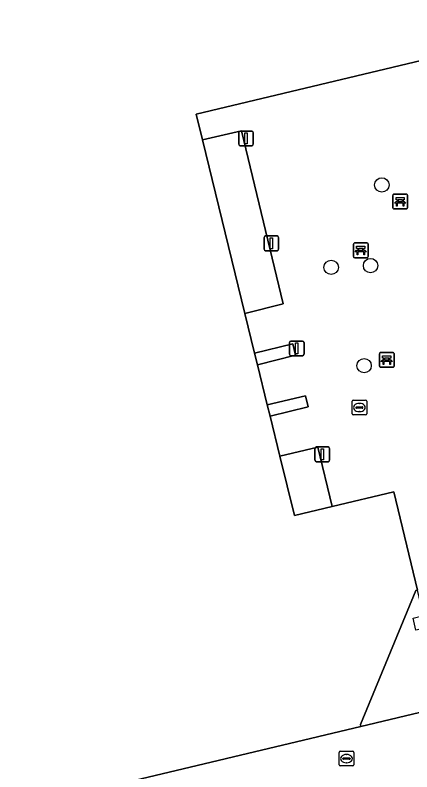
# Model space of a CAD drawing. Extents: x 160675 to 161153, y 383241 to 383714.
# Drawn here: x 161026 to 161053, y 383436.8 to 383488.3 of the extents above; entities that cross this region are included whole.
import ezdxf

# ---------------------------------------------------------------- set-up
doc = ezdxf.new("R2010")
doc.units = 0
for name, color, linetype in [('IMGEO_Bank', 7, 'Continuous'), ('IMGEO_Boom', 7, 'Continuous'), ('IMGEO_Brandkraan', 7, 'Continuous'), ('IMGEO_Kolk', 7, 'Continuous'), ('IMGEO_Lichtmast', 7, 'Continuous'), ('IMGEO_Pand', 7, 'Continuous'), ('IMGEO_Pand_overbouw', 7, 'Continuous'), ('IMGEO_Verkeerseiland_open', 7, 'Continuous'), ('IMGEO_Voetpad_open', 7, 'Continuous')]:
    doc.layers.add(name, color=color, linetype=linetype)

msp = doc.modelspace()

# ---------------------------------------------------------------- linework, layer by layer
at = {"layer": 'IMGEO_Bank'}
for p, q in [((161051.707, 383475.158), (161051.707, 383475.999)), ((161051.707, 383475.999), (161051.707, 383475.158)), ((161051.782, 383476.083), (161052.623, 383476.083)), ((161052.623, 383476.083), (161051.782, 383476.083)), ((161052.707, 383476.008), (161052.707, 383475.167)), ((161052.707, 383475.167), (161052.707, 383476.008)), ((161052.404, 383475.481), (161052.011, 383475.481)), ((161052.016, 383475.589), (161052.016, 383475.695)), ((161052.06, 383475.695), (161052.06, 383475.589)), ((161052.348, 383475.701), (161052.066, 383475.701)), ((161052.066, 383475.583), (161052.348, 383475.583)), ((161052.354, 383475.589), (161052.354, 383475.695)), ((161052.398, 383475.695), (161052.398, 383475.589)), ((161052.632, 383475.083), (161051.791, 383475.083)), ((161051.791, 383475.083), (161052.632, 383475.083)), ((161049.029, 383471.843), (161049.029, 383472.684)), ((161049.029, 383472.684), (161049.029, 383471.843)), ((161049.104, 383472.768), (161049.945, 383472.768)), ((161049.945, 383472.768), (161049.104, 383472.768)), ((161049.338, 383472.274), (161049.338, 383472.38)), ((161049.382, 383472.38), (161049.382, 383472.274)), ((161049.67, 383472.386), (161049.388, 383472.386)), ((161049.676, 383472.274), (161049.676, 383472.38)), ((161049.72, 383472.38), (161049.72, 383472.274)), ((161050.029, 383472.693), (161050.029, 383471.852)), ((161050.029, 383471.852), (161050.029, 383472.693)), ((161049.726, 383472.166), (161049.333, 383472.166)), ((161049.388, 383472.268), (161049.67, 383472.268)), ((161049.954, 383471.768), (161049.113, 383471.768)), ((161049.113, 383471.768), (161049.954, 383471.768)), ((161050.792, 383464.393), (161050.792, 383465.234)), ((161050.792, 383465.234), (161050.792, 383464.393)), ((161050.867, 383465.318), (161051.708, 383465.318)), ((161051.708, 383465.318), (161050.867, 383465.318)), ((161051.792, 383465.243), (161051.792, 383464.402)), ((161051.792, 383464.402), (161051.792, 383465.243)), ((161051.489, 383464.716), (161051.096, 383464.716)), ((161051.101, 383464.824), (161051.101, 383464.93)), ((161051.145, 383464.93), (161051.145, 383464.824)), ((161051.433, 383464.936), (161051.151, 383464.936)), ((161051.151, 383464.818), (161051.433, 383464.818)), ((161051.439, 383464.824), (161051.439, 383464.93)), ((161051.483, 383464.93), (161051.483, 383464.824)), ((161051.717, 383464.318), (161050.876, 383464.318)), ((161050.876, 383464.318), (161051.717, 383464.318))]:
    msp.add_line(p, q, dxfattribs=at)
for points in [[(161051.954, 383475.481), (161051.812, 383475.481), (161051.924, 383475.583), (161052.01, 383475.583)], [(161052.01, 383475.701), (161051.924, 383475.701), (161051.924, 383475.862), (161052.487, 383475.862), (161052.487, 383475.701), (161052.404, 383475.701)], [(161052.004, 383475.474), (161052.004, 383475.267), (161051.961, 383475.267), (161051.961, 383475.474)], [(161052.404, 383475.583), (161052.487, 383475.583), (161052.599, 383475.481), (161052.46, 383475.481)], [(161052.454, 383475.474), (161052.454, 383475.267), (161052.41, 383475.267), (161052.41, 383475.474)], [(161049.332, 383472.386), (161049.246, 383472.386), (161049.246, 383472.547), (161049.809, 383472.547), (161049.809, 383472.386), (161049.726, 383472.386)], [(161049.276, 383472.166), (161049.134, 383472.166), (161049.246, 383472.268), (161049.332, 383472.268)], [(161049.326, 383472.159), (161049.326, 383471.952), (161049.283, 383471.952), (161049.283, 383472.159)], [(161049.726, 383472.268), (161049.809, 383472.268), (161049.921, 383472.166), (161049.782, 383472.166)], [(161049.776, 383472.159), (161049.776, 383471.952), (161049.732, 383471.952), (161049.732, 383472.159)], [(161051.039, 383464.716), (161050.897, 383464.716), (161051.009, 383464.818), (161051.095, 383464.818)], [(161051.095, 383464.936), (161051.009, 383464.936), (161051.009, 383465.097), (161051.572, 383465.097), (161051.572, 383464.936), (161051.489, 383464.936)], [(161051.089, 383464.709), (161051.089, 383464.502), (161051.046, 383464.502), (161051.046, 383464.709)], [(161051.489, 383464.818), (161051.572, 383464.818), (161051.684, 383464.716), (161051.545, 383464.716)], [(161051.539, 383464.709), (161051.539, 383464.502), (161051.495, 383464.502), (161051.495, 383464.709)]]:
    msp.add_lwpolyline(points, dxfattribs=at)
for centre, radius, start, end in [((161051.785, 383476.005), 0.0779, 92.4484, 184.2845), ((161051.785, 383476.005), 0.0779, 92.4484, 184.2845), ((161052.629, 383476.005), 0.0779, 2.4484, 94.2845), ((161052.629, 383476.005), 0.0779, 2.4484, 94.2845), ((161051.954, 383475.474), 0.00671, 2.8957, 87.1043), ((161052.011, 383475.474), 0.00671, 92.8957, 177.1043), ((161052.009, 383475.694), 0.00671, 2.8957, 87.1043), ((161052.009, 383475.59), 0.00671, 272.8957, 357.1043), ((161052.066, 383475.694), 0.00671, 92.8957, 177.1043), ((161052.066, 383475.59), 0.00671, 182.8957, 267.1043), ((161052.348, 383475.694), 0.00671, 2.8957, 87.1043), ((161052.348, 383475.59), 0.00671, 272.8957, 357.1043), ((161052.405, 383475.694), 0.00671, 92.8957, 177.1043), ((161052.405, 383475.59), 0.00671, 182.8957, 267.1043), ((161052.403, 383475.474), 0.00671, 2.8957, 87.1043), ((161052.46, 383475.474), 0.00671, 92.8957, 177.1043), ((161051.785, 383475.161), 0.0779, 182.4484, 274.2845), ((161051.785, 383475.161), 0.0779, 182.4484, 274.2845), ((161052.629, 383475.161), 0.0779, 272.4484, 4.2845), ((161052.629, 383475.161), 0.0779, 272.4484, 4.2845), ((161049.107, 383472.69), 0.0779, 92.4484, 184.2845), ((161049.107, 383472.69), 0.0779, 92.4484, 184.2845), ((161049.331, 383472.379), 0.00671, 2.8957, 87.1043), ((161049.388, 383472.379), 0.00671, 92.8957, 177.1043), ((161049.67, 383472.379), 0.00671, 2.8957, 87.1043), ((161049.727, 383472.379), 0.00671, 92.8957, 177.1043), ((161049.951, 383472.69), 0.0779, 2.4484, 94.2845), ((161049.951, 383472.69), 0.0779, 2.4484, 94.2845), ((161049.276, 383472.159), 0.00671, 2.8957, 87.1043), ((161049.333, 383472.159), 0.00671, 92.8957, 177.1043), ((161049.331, 383472.275), 0.00671, 272.8957, 357.1043), ((161049.388, 383472.275), 0.00671, 182.8957, 267.1043), ((161049.67, 383472.275), 0.00671, 272.8957, 357.1043), ((161049.727, 383472.275), 0.00671, 182.8957, 267.1043), ((161049.725, 383472.159), 0.00671, 2.8957, 87.1043), ((161049.782, 383472.159), 0.00671, 92.8957, 177.1043), ((161049.107, 383471.846), 0.0779, 182.4484, 274.2845), ((161049.107, 383471.846), 0.0779, 182.4484, 274.2845), ((161049.951, 383471.846), 0.0779, 272.4484, 4.2845), ((161049.951, 383471.846), 0.0779, 272.4484, 4.2845), ((161050.87, 383465.24), 0.0779, 92.4484, 184.2845), ((161050.87, 383465.24), 0.0779, 92.4484, 184.2845), ((161051.714, 383465.24), 0.0779, 2.4484, 94.2845), ((161051.714, 383465.24), 0.0779, 2.4484, 94.2845), ((161051.039, 383464.709), 0.00671, 2.8957, 87.1043), ((161051.096, 383464.709), 0.00671, 92.8957, 177.1043), ((161051.094, 383464.929), 0.00671, 2.8957, 87.1043), ((161051.094, 383464.825), 0.00671, 272.8957, 357.1043), ((161051.151, 383464.929), 0.00671, 92.8957, 177.1043), ((161051.151, 383464.825), 0.00671, 182.8957, 267.1043), ((161051.433, 383464.929), 0.00671, 2.8957, 87.1043), ((161051.433, 383464.825), 0.00671, 272.8957, 357.1043), ((161051.49, 383464.929), 0.00671, 92.8957, 177.1043), ((161051.49, 383464.825), 0.00671, 182.8957, 267.1043), ((161051.488, 383464.709), 0.00671, 2.8957, 87.1043), ((161051.545, 383464.709), 0.00671, 92.8957, 177.1043), ((161050.87, 383464.396), 0.0779, 182.4484, 274.2845), ((161050.87, 383464.396), 0.0779, 182.4484, 274.2845), ((161051.714, 383464.396), 0.0779, 272.4484, 4.2845), ((161051.714, 383464.396), 0.0779, 272.4484, 4.2845)]:
    msp.add_arc(centre, radius, start, end, dxfattribs=at)
at = {"layer": 'IMGEO_Boom'}
for centre in [(161050.958, 383476.712), (161047.513, 383471.11), (161050.189, 383471.227), (161049.754, 383464.423)]:
    msp.add_circle(centre, 0.489, dxfattribs=at)
at = {"layer": 'IMGEO_Brandkraan'}
for p, q in [((161048.93, 383461.152), (161048.93, 383462.004)), ((161049.005, 383462.078), (161049.857, 383462.078)), ((161049.189, 383461.572), (161049.189, 383461.584)), ((161049.232, 383461.621), (161049.63, 383461.621)), ((161049.418, 383461.858), (161049.443, 383461.858)), ((161049.673, 383461.584), (161049.673, 383461.572)), ((161049.931, 383462.004), (161049.931, 383461.152)), ((161049.857, 383461.078), (161049.005, 383461.078)), ((161049.627, 383461.535), (161049.229, 383461.535)), ((161049.441, 383461.298), (161049.416, 383461.298))]:
    msp.add_line(p, q, dxfattribs=at)
for points in [[(161048.93, 383461.152), (161048.93, 383462.004)], [(161049.005, 383462.078), (161049.857, 383462.078)], [(161049.931, 383462.004), (161049.931, 383461.152)], [(161049.857, 383461.078), (161049.005, 383461.078)]]:
    msp.add_lwpolyline(points, dxfattribs=at)
for centre, radius, start, end in [((161049.007, 383462.002), 0.0765, 91.552, 178.448), ((161049.007, 383462.002), 0.0765, 91.552, 178.448), ((161049.229, 383461.581), 0.0403, 85.8775, 175.7526), ((161049.226, 383461.571), 0.0366, 178.938, 274.7102), ((161049.63, 383461.578), 0.043, 264.8664, 352.4533), ((161049.634, 383461.583), 0.0386, 1.7309, 96.639), ((161049.855, 383462.002), 0.0765, 1.552, 88.448), ((161049.855, 383462.002), 0.0765, 1.552, 88.448), ((161049.007, 383461.154), 0.0765, 181.552, 268.448), ((161049.007, 383461.154), 0.0765, 181.552, 268.448), ((161049.855, 383461.154), 0.0765, 271.552, 358.448), ((161049.855, 383461.154), 0.0765, 271.552, 358.448)]:
    msp.add_arc(centre, radius, start, end, dxfattribs=at)
for centre, major_axis, ratio, start_param, end_param in [((161049.417, 383461.578), (-0.387, 0.002), 0.722429, 4.712389, 7.853982), ((161049.442, 383461.578), (-0.39, 0.002), 0.717154, 1.570796, 4.712389)]:
    msp.add_ellipse(centre, major_axis=major_axis, ratio=ratio, start_param=start_param, end_param=end_param, dxfattribs=at)
at = {"layer": 'IMGEO_Kolk'}
for p, q in [((161048.051, 383437.281), (161048.051, 383438.133)), ((161048.126, 383438.207), (161048.978, 383438.207)), ((161048.539, 383437.987), (161048.564, 383437.987)), ((161049.052, 383438.133), (161049.052, 383437.281)), ((161048.31, 383437.701), (161048.31, 383437.713)), ((161048.748, 383437.664), (161048.35, 383437.664)), ((161048.353, 383437.75), (161048.751, 383437.75)), ((161048.562, 383437.427), (161048.537, 383437.427)), ((161048.794, 383437.713), (161048.794, 383437.701)), ((161048.978, 383437.207), (161048.126, 383437.207))]:
    msp.add_line(p, q, dxfattribs=at)
for points in [[(161048.051, 383437.281), (161048.051, 383438.133)], [(161048.126, 383438.207), (161048.978, 383438.207)], [(161049.052, 383438.133), (161049.052, 383437.281)], [(161048.978, 383437.207), (161048.126, 383437.207)]]:
    msp.add_lwpolyline(points, dxfattribs=at)
for centre, radius, start, end in [((161048.128, 383438.131), 0.0765, 91.552, 178.448), ((161048.128, 383438.131), 0.0765, 91.552, 178.448), ((161048.976, 383438.131), 0.0765, 1.552, 88.448), ((161048.976, 383438.131), 0.0765, 1.552, 88.448), ((161048.35, 383437.71), 0.0403, 85.8775, 175.7526), ((161048.347, 383437.7), 0.0366, 178.938, 274.7102), ((161048.751, 383437.707), 0.043, 264.8664, 352.4533), ((161048.755, 383437.712), 0.0386, 1.7309, 96.639), ((161048.128, 383437.283), 0.0765, 181.552, 268.448), ((161048.128, 383437.283), 0.0765, 181.552, 268.448), ((161048.976, 383437.283), 0.0765, 271.552, 358.448), ((161048.976, 383437.283), 0.0765, 271.552, 358.448)]:
    msp.add_arc(centre, radius, start, end, dxfattribs=at)
for centre, major_axis, ratio, start_param, end_param in [((161048.538, 383437.707), (-0.387, 0.002), 0.722429, 4.712389, 7.853982), ((161048.563, 383437.707), (-0.39, 0.002), 0.717154, 1.570796, 4.712389)]:
    msp.add_ellipse(centre, major_axis=major_axis, ratio=ratio, start_param=start_param, end_param=end_param, dxfattribs=at)
at = {"layer": 'IMGEO_Lichtmast'}
for p, q in [((161041.224, 383479.48), (161041.224, 383480.28)), ((161041.224, 383480.28), (161041.224, 383479.48)), ((161041.324, 383480.38), (161042.114, 383480.38)), ((161042.114, 383480.38), (161041.324, 383480.38)), ((161042.214, 383480.28), (161042.214, 383479.48)), ((161042.214, 383479.48), (161042.214, 383480.28)), ((161042.114, 383479.38), (161041.324, 383479.38)), ((161041.324, 383479.38), (161042.114, 383479.38)), ((161042.948, 383472.343), (161042.948, 383473.143)), ((161042.948, 383473.143), (161042.948, 383472.343)), ((161043.048, 383473.243), (161043.838, 383473.243)), ((161043.838, 383473.243), (161043.048, 383473.243)), ((161043.938, 383473.143), (161043.938, 383472.343)), ((161043.938, 383472.343), (161043.938, 383473.143)), ((161043.838, 383472.243), (161043.048, 383472.243)), ((161043.048, 383472.243), (161043.838, 383472.243)), ((161044.676, 383465.199), (161044.676, 383465.999)), ((161044.676, 383465.999), (161044.676, 383465.199)), ((161044.776, 383466.099), (161045.566, 383466.099)), ((161045.566, 383466.099), (161044.776, 383466.099)), ((161045.666, 383465.999), (161045.666, 383465.199)), ((161045.666, 383465.199), (161045.666, 383465.999)), ((161045.566, 383465.099), (161044.776, 383465.099)), ((161044.776, 383465.099), (161045.566, 383465.099)), ((161046.412, 383457.997), (161046.412, 383458.797)), ((161046.412, 383458.797), (161046.412, 383457.997)), ((161046.512, 383458.897), (161047.302, 383458.897)), ((161047.302, 383458.897), (161046.512, 383458.897)), ((161047.402, 383458.797), (161047.402, 383457.997)), ((161047.402, 383457.997), (161047.402, 383458.797)), ((161047.302, 383457.897), (161046.512, 383457.897)), ((161046.512, 383457.897), (161047.302, 383457.897))]:
    msp.add_line(p, q, dxfattribs=at)
for points in [[(161041.644, 383480.255), (161041.794, 383480.255), (161041.794, 383479.505), (161041.644, 383479.505), (161041.644, 383480.255)], [(161043.368, 383473.118), (161043.518, 383473.118), (161043.518, 383472.368), (161043.368, 383472.368), (161043.368, 383473.118)], [(161045.096, 383465.974), (161045.246, 383465.974), (161045.246, 383465.224), (161045.096, 383465.224), (161045.096, 383465.974)], [(161046.832, 383458.772), (161046.982, 383458.772), (161046.982, 383458.022), (161046.832, 383458.022), (161046.832, 383458.772)]]:
    msp.add_lwpolyline(points, dxfattribs=at)
for centre, start, end in [((161041.324, 383480.28), 90, 180), ((161041.324, 383480.28), 90, 180), ((161042.114, 383480.28), 0, 90), ((161042.114, 383480.28), 360, 90), ((161041.324, 383479.48), 180, 270), ((161041.324, 383479.48), 180, 270), ((161042.114, 383479.48), 270, 0), ((161042.114, 383479.48), 270, 0), ((161043.048, 383473.143), 90, 180), ((161043.048, 383473.143), 90, 180), ((161043.838, 383473.143), 0, 90), ((161043.838, 383473.143), 360, 90), ((161043.048, 383472.343), 180, 270), ((161043.048, 383472.343), 180, 270), ((161043.838, 383472.343), 270, 0), ((161043.838, 383472.343), 270, 0), ((161044.776, 383465.999), 90, 180), ((161044.776, 383465.999), 90, 180), ((161045.566, 383465.999), 0, 90), ((161045.566, 383465.999), 360, 90), ((161044.776, 383465.199), 180, 270), ((161044.776, 383465.199), 180, 270), ((161045.566, 383465.199), 270, 0), ((161045.566, 383465.199), 270, 0), ((161046.512, 383458.797), 90, 180), ((161046.512, 383458.797), 90, 180), ((161047.302, 383458.797), 0, 90), ((161047.302, 383458.797), 360, 90), ((161046.512, 383457.997), 180, 270), ((161046.512, 383457.997), 180, 270), ((161047.302, 383457.997), 270, 0), ((161047.302, 383457.997), 270, 0)]:
    msp.add_arc(centre, 0.1, start, end, dxfattribs=at)
at = {"layer": 'IMGEO_Pand'}
for points in [[(161011.858, 383494.285), (161014.465, 383483.45), (161014.985, 383481.288), (161022.819, 383448.908), (161021.892, 383448.714), (161025.358, 383434.141), (161049.535, 383439.901), (161049.507, 383440.018), (161053.275, 383449.133)], [(161053.38, 383449.156), (161051.779, 383455.847), (161047.579, 383454.851), (161045.012, 383454.241), (161044.025, 383458.272), (161043.358, 383460.994), (161043.168, 383461.77), (161042.503, 383464.484), (161042.309, 383465.277), (161041.646, 383467.981), (161038.756, 383479.78), (161038.329, 383481.523), (161055.147, 383485.532)]]:
    msp.add_lwpolyline(points, dxfattribs=at)
at = {"layer": 'IMGEO_Pand_overbouw'}
msp.add_lwpolyline([(161055.101, 383441.964), (161054.651, 383443.805), (161053.943, 383443.64), (161053.75, 383444.473), (161054.457, 383444.637), (161053.989, 383446.602), (161053.279, 383446.436), (161053.086, 383447.264), (161053.796, 383447.429), (161053.38, 383449.156), (161053.275, 383449.133), (161049.507, 383440.018), (161049.535, 383439.901), (161054.553, 383441.089), (161054.39, 383441.801)], close=True, dxfattribs=at)
at = {"layer": 'IMGEO_Verkeerseiland_open'}
for points in [[(161042.503, 383464.484), (161045.077, 383465.134), (161044.902, 383465.904), (161042.309, 383465.277)], [(161043.358, 383460.994), (161045.944, 383461.617), (161045.76, 383462.374), (161043.168, 383461.77)]]:
    msp.add_lwpolyline(points, close=True, dxfattribs=at)
at = {"layer": 'IMGEO_Voetpad_open'}
for points in [[(161055.147, 383485.532), (161038.329, 383481.523), (161038.756, 383479.78), (161041.421, 383480.399), (161044.24, 383468.638), (161041.646, 383467.981), (161042.309, 383465.277), (161044.902, 383465.904), (161045.077, 383465.134), (161042.503, 383464.484), (161043.168, 383461.77), (161045.76, 383462.374), (161045.944, 383461.617), (161043.358, 383460.994), (161044.025, 383458.272), (161046.599, 383458.894), (161047.579, 383454.851), (161051.779, 383455.847), (161053.38, 383449.156)], [(161054.553, 383441.089), (161049.535, 383439.901), (161025.358, 383434.141), (161022.993, 383428.609), (161029.611, 383430.31), (161032.528, 383430.873), (161047.883, 383434.148), (161045.909, 383427.885), (161049.64, 383426.719), (161051.018, 383426.293), (161051.306, 383426.202), (161051.214, 383425.911), (161051.429, 383425.846), (161052.723, 383425.456), (161040.28, 383385.878)]]:
    msp.add_lwpolyline(points, dxfattribs=at)
for points in [[(161041.646, 383467.981), (161044.24, 383468.638), (161041.421, 383480.399), (161038.756, 383479.78)], [(161047.579, 383454.851), (161046.599, 383458.894), (161044.025, 383458.272), (161045.012, 383454.241)], [(161053.38, 383449.156), (161053.275, 383449.133), (161049.507, 383440.018), (161049.535, 383439.901), (161054.553, 383441.089), (161054.39, 383441.801), (161055.101, 383441.964), (161054.651, 383443.805), (161053.943, 383443.64), (161053.75, 383444.473), (161054.457, 383444.637), (161053.989, 383446.602), (161053.279, 383446.436), (161053.086, 383447.264), (161053.796, 383447.429)]]:
    msp.add_lwpolyline(points, close=True, dxfattribs=at)

doc.saveas('drawing.dxf')
